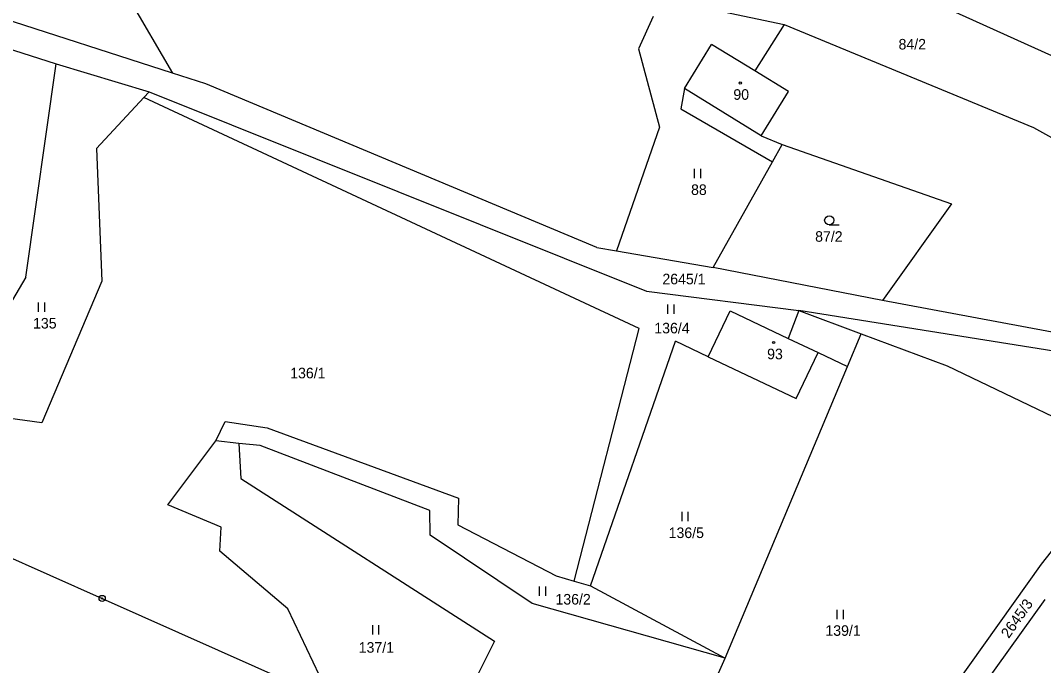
# Model space of a CAD drawing. Extents: x -439246 to -433691, y -1130252 to -1121148.
# Drawn here: x -436505.5 to -436340.6, y -1123416.5 to -1123312.6 of the extents above; entities that cross this region are included whole.
import ezdxf

# ---------------------------------------------------------------- set-up
doc = ezdxf.new("R2010")
doc.units = 0
for name, color, linetype in [('Vrstva 1', 7, 'Continuous'), ('Vrstva 16', 7, 'Continuous'), ('Vrstva 18', 7, 'Continuous'), ('Vrstva 19', 7, 'Continuous'), ('Vrstva 24', 7, 'Continuous'), ('Vrstva 25', 7, 'Continuous'), ('Vrstva 3', 7, 'Continuous'), ('Vrstva 37', 7, 'Continuous'), ('Vrstva 4', 7, 'Continuous')]:
    doc.layers.add(name, color=color, linetype=linetype)

msp = doc.modelspace()

# ---------------------------------------------------------------- linework, layer by layer
at = {"layer": 'Vrstva 1'}
for p, q in [((-436521.57, -1123392.69), (-436492.31, -1123405.7)), ((-436492.31, -1123405.7), (-436461.3, -1123419.49)), ((-436455.47, -1123421.96), (-436462.41, -1123407.38)), ((-436400.62, -1123434.71), (-436391.9, -1123415.32))]:
    msp.add_line(p, q, dxfattribs=at)
for points in [[(-436495.07, -1123296.96), (-436480.96, -1123321.09)], [(-436375.26, -1123301.97), (-436330.99, -1123322.02)], [(-436398.51, -1123309.84), (-436382.39, -1123313.24)], [(-436480.96, -1123321.09), (-436509.97, -1123311.75)], [(-436403.52, -1123311.95), (-436405.88, -1123317.15)], [(-436519.09, -1123313.42), (-436499.74, -1123319.56)], [(-436382.39, -1123313.24), (-436387.13, -1123320.72)], [(-436382.39, -1123313.24), (-436342.22, -1123329.85)], [(-436405.88, -1123317.15), (-436402.48, -1123329.8)], [(-436398.48, -1123323.58), (-436394.11, -1123316.45)], [(-436387.13, -1123320.72), (-436394.11, -1123316.45)], [(-436504.61, -1123353.95), (-436499.74, -1123319.56)], [(-436499.74, -1123319.56), (-436484.75, -1123324.08)], [(-436475.59, -1123322.82), (-436480.96, -1123321.09)], [(-436381.72, -1123324.03), (-436387.13, -1123320.72)], [(-436412.61, -1123349.14), (-436475.59, -1123322.82)], [(-436398.48, -1123323.58), (-436399.04, -1123326.83)], [(-436485.61, -1123325), (-436493.23, -1123333.2)], [(-436485.61, -1123325), (-436484.75, -1123324.08)], [(-436405.78, -1123362.22), (-436485.61, -1123325)], [(-436484.75, -1123324.08), (-436404.61, -1123356.19)], [(-436386.09, -1123331.16), (-436381.72, -1123324.03)], [(-436399.04, -1123326.83), (-436384.27, -1123335.34)], [(-436402.48, -1123329.8), (-436409.42, -1123349.69)], [(-436342.22, -1123329.85), (-436335.33, -1123333.63)], [(-436386.09, -1123331.16), (-436382.73, -1123332.6)], [(-436493.23, -1123333.2), (-436492.35, -1123354.6)], [(-436384.27, -1123335.34), (-436382.73, -1123332.6)], [(-436382.73, -1123332.6), (-436355.43, -1123342.12)], [(-436393.86, -1123352.37), (-436384.27, -1123335.34)], [(-436355.43, -1123342.12), (-436366.54, -1123357.68)], [(-436412.61, -1123349.14), (-436409.42, -1123349.69)], [(-436409.42, -1123349.69), (-436393.86, -1123352.37)], [(-436366.54, -1123357.68), (-436393.86, -1123352.37)], [(-436504.61, -1123353.95), (-436512.73, -1123367.62)], [(-436492.35, -1123354.6), (-436502.03, -1123377.4)], [(-436404.61, -1123356.19), (-436380.06, -1123359.3)], [(-436275.87, -1123374.62), (-436366.54, -1123357.68)], [(-436394.64, -1123366.77), (-436391.12, -1123359.36)], [(-436391.12, -1123359.36), (-436381.74, -1123363.82)], [(-436380.06, -1123359.3), (-436381.74, -1123363.82)], [(-436333.88, -1123366.68), (-436380.06, -1123359.3)], [(-436380.06, -1123359.3), (-436370, -1123363.05)], [(-436416.24, -1123402.92), (-436405.78, -1123362.22)], [(-436372.21, -1123368.34), (-436370, -1123363.05)], [(-436370, -1123363.05), (-436356.11, -1123368.24)], [(-436413.64, -1123403.68), (-436399.92, -1123364.26)], [(-436394.64, -1123366.77), (-436399.92, -1123364.26)], [(-436380.46, -1123373.5), (-436376.94, -1123366.1)], [(-436376.94, -1123366.1), (-436372.21, -1123368.34)], [(-436394.64, -1123366.77), (-436380.46, -1123373.5)], [(-436391.9, -1123415.32), (-436372.21, -1123368.34)], [(-436356.11, -1123368.24), (-436325.9, -1123382.7)], [(-436502.03, -1123377.4), (-436520.53, -1123374.88)], [(-436474.01, -1123380.33), (-436472.49, -1123377.2)], [(-436472.49, -1123377.2), (-436465.7, -1123378.24)], [(-436465.7, -1123378.24), (-436434.9, -1123389.53)], [(-436481.71, -1123390.64), (-436474.01, -1123380.33)], [(-436470.29, -1123380.72), (-436474.01, -1123380.33)], [(-436466.85, -1123381.08), (-436470.29, -1123380.72)], [(-436470.29, -1123380.72), (-436469.94, -1123386.39)], [(-436439.52, -1123391.54), (-436466.85, -1123381.08)], [(-436469.94, -1123386.39), (-436429.09, -1123412.58)], [(-436340.92, -1123400.2), (-436329.65, -1123385.9)], [(-436434.9, -1123389.53), (-436434.97, -1123393.82)], [(-436473.13, -1123394.23), (-436481.71, -1123390.64)], [(-436439.48, -1123395.52), (-436439.52, -1123391.54)], [(-436473.34, -1123398.06), (-436473.13, -1123394.23)], [(-436434.97, -1123393.82), (-436419.14, -1123402.07)], [(-436423.03, -1123406.52), (-436439.48, -1123395.52)], [(-436462.41, -1123407.38), (-436473.34, -1123398.06)], [(-436366.29, -1123435.75), (-436340.92, -1123400.2)], [(-436419.14, -1123402.07), (-436416.24, -1123402.92)], [(-436416.24, -1123402.92), (-436413.64, -1123403.68)], [(-436413.64, -1123403.68), (-436391.9, -1123415.32)], [(-436340.4, -1123405.87), (-436363.56, -1123438.14)], [(-436391.9, -1123415.32), (-436423.03, -1123406.52)], [(-436429.09, -1123412.58), (-436434.46, -1123423.3)]]:
    msp.add_lwpolyline(points, dxfattribs=at)
at = {"layer": 'Vrstva 24'}
for radius in [0.5, 0.1]:
    msp.add_circle((-436492.31, -1123405.7), radius, dxfattribs=at)
at = {"layer": 'Vrstva 25'}
for p, q in [((-436396.86, -1123338), (-436396.86, -1123336.5)), ((-436395.86, -1123338), (-436395.86, -1123336.5)), ((-436375.13, -1123345.54), (-436373.53, -1123345.54)), ((-436502.56, -1123359.52), (-436502.56, -1123358.02)), ((-436501.56, -1123359.52), (-436501.56, -1123358.02)), ((-436401.15, -1123359.84), (-436401.15, -1123358.34)), ((-436400.15, -1123359.84), (-436400.15, -1123358.34)), ((-436398.85, -1123393.27), (-436398.85, -1123391.77)), ((-436397.85, -1123393.27), (-436397.85, -1123391.77)), ((-436421.81, -1123405.3), (-436421.81, -1123403.8)), ((-436420.81, -1123405.3), (-436420.81, -1123403.8)), ((-436373.85, -1123409.02), (-436373.85, -1123407.52)), ((-436372.85, -1123409.02), (-436372.85, -1123407.52)), ((-436448.7, -1123411.5), (-436448.7, -1123410)), ((-436447.7, -1123411.5), (-436447.7, -1123410))]:
    msp.add_line(p, q, dxfattribs=at)
for centre, radius in [((-436389.47, -1123322.67), 0.175), ((-436375.13, -1123344.79), 0.75), ((-436384.11, -1123364.47), 0.175)]:
    msp.add_circle(centre, radius, dxfattribs=at)
at = {"layer": 'Vrstva 3'}
for points in [[(-436398.48, -1123323.58), (-436394.11, -1123316.45)], [(-436387.13, -1123320.72), (-436394.11, -1123316.45)], [(-436381.72, -1123324.03), (-436387.13, -1123320.72)], [(-436386.09, -1123331.16), (-436398.48, -1123323.58)], [(-436386.09, -1123331.16), (-436381.72, -1123324.03)], [(-436394.64, -1123366.77), (-436391.12, -1123359.36)], [(-436391.12, -1123359.36), (-436381.74, -1123363.82)], [(-436381.74, -1123363.82), (-436376.94, -1123366.1)], [(-436380.46, -1123373.5), (-436376.94, -1123366.1)], [(-436394.64, -1123366.77), (-436380.46, -1123373.5)]]:
    msp.add_lwpolyline(points, dxfattribs=at)
at = {"layer": 'Vrstva 37'}
for centre in [(-436389.47, -1123322.67), (-436384.11, -1123364.47)]:
    msp.add_circle(centre, 0.175, dxfattribs=at)
at = {"layer": 'Vrstva 4'}
for points in [[(-436386.09, -1123331.16), (-436398.48, -1123323.58)], [(-436381.74, -1123363.82), (-436376.94, -1123366.1)]]:
    msp.add_lwpolyline(points, dxfattribs=at)

# ---------------------------------------------------------------- texts
at = {"layer": 'Vrstva 16'}
msp.add_text('2645/1', height=1.7, dxfattribs=at).set_placement((-436402.03, -1123355.1))
at = {"layer": 'Vrstva 18'}
for s, p in [('84/2', (-436363.97, -1123317.27)), ('88', (-436397.41, -1123340.7)), ('87/2', (-436377.41, -1123348.24)), ('135', (-436503.45, -1123362.22)), ('136/4', (-436403.33, -1123363)), ('136/1', (-436462.01, -1123370.24)), ('136/5', (-436401.02, -1123395.97)), ('136/2', (-436419.26, -1123406.68)), ('139/1', (-436375.76, -1123411.72)), ('137/1', (-436450.97, -1123414.44))]:
    msp.add_text(s, height=1.7, dxfattribs=at).set_placement(p)
msp.add_text('2645/3', height=1.7, rotation=54.9251, dxfattribs=at).set_placement((-436346.21, -1123412.24))
at = {"layer": 'Vrstva 19'}
for s, p in [('90', (-436390.59, -1123325.37)), ('93', (-436385.15, -1123367.17))]:
    msp.add_text(s, height=1.7, dxfattribs=at).set_placement(p)

doc.saveas('drawing.dxf')
